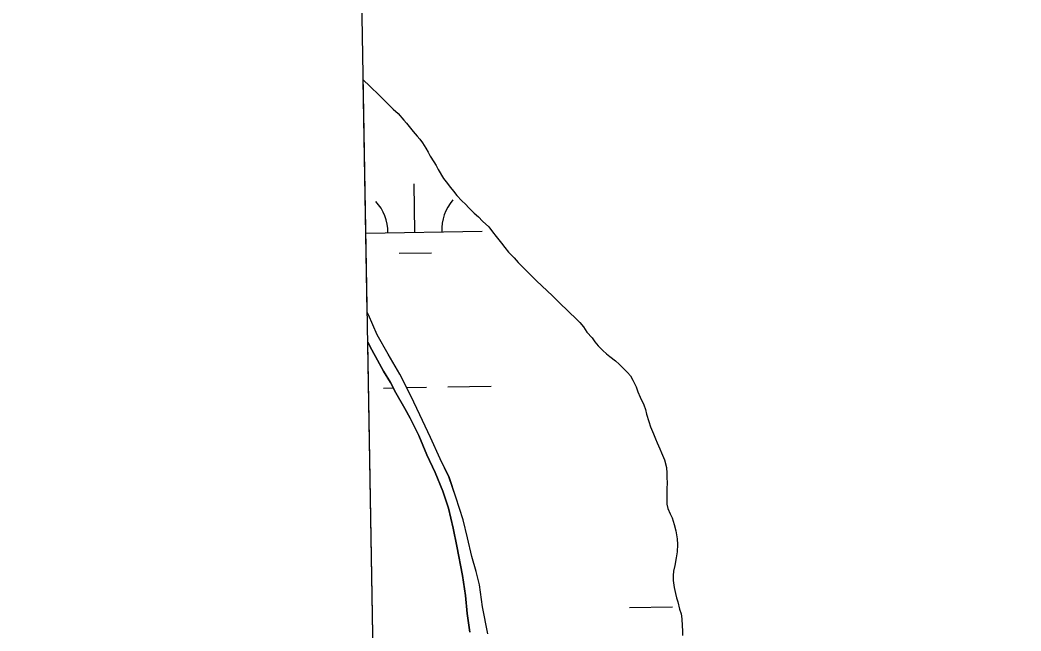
# Model space of a CAD drawing. Extents: x 3903937 to 3942190, y 260677 to 286651.
# Drawn here: x 3907892 to 3908636, y 268925 to 269379 of the extents above; entities that cross this region are included whole.
import ezdxf

# ---------------------------------------------------------------- set-up
doc = ezdxf.new("R2010")
doc.units = 0
for name, color, linetype in [('V-GRID-FRAM', 7, 'Continuous'), ('V-TOPO-SHOR', 7, 'Continuous'), ('V-WETL-SWMP', 7, 'Continuous')]:
    doc.layers.add(name, color=color, linetype=linetype)

msp = doc.modelspace()

# ---------------------------------------------------------------- linework, layer by layer
at = {"layer": 'V-GRID-FRAM'}
msp.add_lwpolyline([(3907892.22, 284196.1), (3939773.2, 284757.24), (3940101.12, 266577.62), (3908204.27, 266016.2), (3907892.22, 284196.1)], dxfattribs=at)
at = {"layer": 'V-TOPO-SHOR'}
for points in [[(3908239.85, 268922.52), (3908236.01, 268942.7), (3908233.59, 268959.01), (3908231.09, 268968.9), (3908227.98, 268980.14), (3908224.83, 268993.9), (3908221.49, 269007.28), (3908216.15, 269024.32), (3908211.03, 269039.41), (3908204.38, 269052.73), (3908197.3, 269068.57), (3908189.23, 269085.37), (3908182.57, 269099.66), (3908174.51, 269115.69), (3908165.89, 269130.53), (3908157.67, 269144.99), (3908151.19, 269159.87), (3908150.28, 269161.78)], [(3908226.4, 268923.86), (3908224.61, 268937.84), (3908223.21, 268951.05), (3908221.02, 268966), (3908216.95, 268987.93), (3908214, 269001.12), (3908210.64, 269016.05), (3908206.34, 269028.82), (3908200.66, 269042.55), (3908194.6, 269055.68), (3908188.51, 269070.18), (3908182.26, 269083.11), (3908178.25, 269090.25), (3908171.44, 269101.81), (3908167.61, 269109.54), (3908162.41, 269118.01), (3908157.99, 269126.11), (3908153.77, 269133.83), (3908150.66, 269139.58)]]:
    msp.add_lwpolyline(points, dxfattribs=at)
at = {"layer": 'V-WETL-SWMP'}
for p, q in [((3908150.28, 269161.78), (3908147.31, 269334.69)), ((3908147.31, 269334.69), (3908148.55, 269333.48)), ((3908148.55, 269333.48), (3908150.85, 269331.22)), ((3908150.85, 269331.22), (3908154.45, 269327.74)), ((3908154.45, 269327.74), (3908157.06, 269325.22)), ((3908157.06, 269325.22), (3908159.55, 269322.77)), ((3908159.55, 269322.77), (3908162.72, 269319.55)), ((3908162.72, 269319.55), (3908166.48, 269315.84)), ((3908166.48, 269315.84), (3908169.45, 269312.97)), ((3908169.45, 269312.97), (3908173.21, 269309.53)), ((3908173.21, 269309.53), (3908177.57, 269304.73)), ((3908177.57, 269304.73), (3908179.55, 269302.43)), ((3908179.55, 269302.43), (3908182.53, 269298.78)), ((3908182.53, 269298.78), (3908184.33, 269296.28)), ((3908184.33, 269296.28), (3908187.31, 269292.83)), ((3908187.31, 269292.83), (3908189.29, 269290.53)), ((3908189.29, 269290.53), (3908191.28, 269287.84)), ((3908191.28, 269287.84), (3908193.88, 269283.79)), ((3908193.88, 269283.79), (3908195.49, 269280.9)), ((3908195.49, 269280.9), (3908197.09, 269278.01)), ((3908197.09, 269278.01), (3908199.7, 269273.57)), ((3908199.7, 269273.57), (3908201.49, 269270.88)), ((3908201.49, 269270.88), (3908202.91, 269267.98)), ((3908202.91, 269267.98), (3908206.91, 269261.24)), ((3908206.91, 269261.24), (3908208.9, 269258.74)), ((3908185.65, 269221.29), (3908185.02, 269257.28)), ((3908208.9, 269258.74), (3908212.08, 269254.51)), ((3908212.08, 269254.51), (3908214.47, 269251.83)), ((3908214.47, 269251.83), (3908216.85, 269248.75)), ((3908216.85, 269248.75), (3908220.62, 269244.73)), ((3908220.62, 269244.73), (3908223.19, 269242.24)), ((3908223.19, 269242.24), (3908225.77, 269239.56)), ((3908225.77, 269239.56), (3908229.73, 269235.54)), ((3908229.73, 269235.54), (3908232.89, 269232.67)), ((3908232.89, 269232.67), (3908235.86, 269229.61)), ((3908235.86, 269229.61), (3908240.61, 269225.21)), ((3908149.27, 269220.65), (3908235.65, 269222.17)), ((3908240.61, 269225.21), (3908243.39, 269221.56)), ((3908243.39, 269221.56), (3908246.18, 269218.1)), ((3908246.18, 269218.1), (3908250.15, 269213.11)), ((3908250.15, 269213.11), (3908252.54, 269210.03)), ((3908252.54, 269210.03), (3908255.33, 269206.38)), ((3908173.93, 269205.65), (3908197.92, 269206.07)), ((3908255.33, 269206.38), (3908259.48, 269202.17)), ((3908259.48, 269202.17), (3908262.46, 269198.72)), ((3908262.46, 269198.72), (3908265.63, 269195.65)), ((3908265.63, 269195.65), (3908269.99, 269191.06)), ((3908269.99, 269191.06), (3908272.95, 269188.38)), ((3908272.95, 269188.38), (3908275.92, 269185.51)), ((3908275.92, 269185.51), (3908280.28, 269181.11)), ((3908280.28, 269181.11), (3908283.64, 269177.85)), ((3908283.64, 269177.85), (3908288.19, 269173.65)), ((3908288.19, 269173.65), (3908290.96, 269170.97)), ((3908290.96, 269170.97), (3908294.12, 269167.91)), ((3908294.12, 269167.91), (3908298.48, 269163.7)), ((3908298.48, 269163.7), (3908301.44, 269160.83)), ((3908151.19, 269159.87), (3908150.28, 269161.78)), ((3908157.67, 269144.99), (3908151.19, 269159.87)), ((3908301.44, 269160.83), (3908304.21, 269158.15)), ((3908304.21, 269158.15), (3908308.17, 269154.13)), ((3908308.17, 269154.13), (3908310.95, 269151.06)), ((3908310.95, 269151.06), (3908313.55, 269147.02)), ((3908165.89, 269130.53), (3908157.67, 269144.99)), ((3908313.55, 269147.02), (3908317.32, 269142.8)), ((3908317.32, 269142.8), (3908319.51, 269139.72)), ((3908159.74, 268610.64), (3908150.66, 269139.58)), ((3908150.66, 269139.58), (3908153.77, 269133.83)), ((3908153.77, 269133.83), (3908157.99, 269126.11)), ((3908319.51, 269139.72), (3908321.9, 269136.84)), ((3908321.9, 269136.84), (3908325.46, 269133.4)), ((3908325.46, 269133.4), (3908328.03, 269130.91)), ((3908157.99, 269126.11), (3908162.41, 269118.01)), ((3908174.51, 269115.68), (3908165.89, 269130.53)), ((3908328.03, 269130.91), (3908330.6, 269128.82)), ((3908330.6, 269128.82), (3908334.73, 269125.77)), ((3908334.73, 269125.77), (3908337.5, 269123.09)), ((3908162.41, 269118.01), (3908167.61, 269109.54)), ((3908337.5, 269123.09), (3908339.88, 269120.8)), ((3908339.88, 269120.8), (3908343.64, 269116.97)), ((3908182.57, 269099.66), (3908174.51, 269115.68)), ((3908343.64, 269116.97), (3908345.82, 269114.47)), ((3908345.82, 269114.47), (3908347.63, 269111.39)), ((3908347.63, 269111.39), (3908350.05, 269106.37)), ((3908162.28, 269105.43), (3908169.58, 269105.56)), ((3908167.61, 269109.54), (3908171.44, 269101.81)), ((3908179.52, 269105.73), (3908194.28, 269105.99)), ((3908210.27, 269106.27), (3908242.27, 269106.84)), ((3908350.05, 269106.37), (3908351.47, 269102.69)), ((3908171.44, 269101.81), (3908178.25, 269090.25)), ((3908189.23, 269085.37), (3908182.57, 269099.66)), ((3908351.47, 269102.69), (3908353.1, 269098.63)), ((3908353.1, 269098.63), (3908355.73, 269092.84)), ((3908178.25, 269090.25), (3908182.26, 269083.11)), ((3908355.73, 269092.84), (3908356.95, 269089.55)), ((3908356.95, 269089.55), (3908357.79, 269085.87)), ((3908182.26, 269083.11), (3908188.51, 269070.18)), ((3908197.3, 269068.57), (3908189.23, 269085.37)), ((3908357.79, 269085.87), (3908359.63, 269080.45)), ((3908359.63, 269080.45), (3908360.86, 269076.57)), ((3908360.86, 269076.57), (3908363.09, 269071.36)), ((3908188.51, 269070.18), (3908194.6, 269055.68)), ((3908204.38, 269052.73), (3908197.3, 269068.57)), ((3908363.09, 269071.36), (3908364.52, 269067.68)), ((3908364.52, 269067.68), (3908365.74, 269064.59)), ((3908365.74, 269064.59), (3908367.76, 269060.14)), ((3908367.76, 269060.14), (3908368.97, 269057.25)), ((3908194.6, 269055.68), (3908200.66, 269042.55)), ((3908211.02, 269039.41), (3908204.38, 269052.73)), ((3908368.97, 269057.25), (3908371.2, 269052.03)), ((3908371.2, 269052.03), (3908372.66, 269046.41)), ((3908372.66, 269046.41), (3908372.93, 269042.13)), ((3908200.66, 269042.55), (3908206.34, 269028.82)), ((3908216.15, 269024.32), (3908211.02, 269039.41)), ((3908372.93, 269042.13), (3908372.98, 269038.82)), ((3908372.98, 269038.82), (3908373.05, 269034.93)), ((3908206.34, 269028.82), (3908210.64, 269016.05)), ((3908373.05, 269034.93), (3908372.93, 269030.45)), ((3908372.93, 269030.45), (3908373, 269026.17)), ((3908221.49, 269007.28), (3908216.15, 269024.32)), ((3908373, 269026.17), (3908372.86, 269023.05)), ((3908372.86, 269023.05), (3908372.92, 269019.16)), ((3908210.64, 269016.05), (3908214, 269001.12)), ((3908372.92, 269019.16), (3908373.56, 269015.86)), ((3908373.56, 269015.86), (3908375.38, 269011.81)), ((3908224.83, 268993.9), (3908221.49, 269007.28)), ((3908375.38, 269011.81), (3908376.79, 269008.91)), ((3908376.79, 269008.91), (3908378.44, 269003.88)), ((3908214, 269001.12), (3908216.95, 268987.93)), ((3908378.44, 269003.88), (3908379.49, 268999.22)), ((3908379.49, 268999.22), (3908380.56, 268993.21)), ((3908227.98, 268980.14), (3908224.83, 268993.9)), ((3908380.56, 268993.21), (3908380.83, 268988.93)), ((3908216.95, 268987.93), (3908221.02, 268966)), ((3908380.83, 268988.93), (3908380.53, 268983.47)), ((3908231.09, 268968.9), (3908227.98, 268980.14)), ((3908379.82, 268979.18), (3908378.75, 268973.52)), ((3908380.53, 268983.47), (3908379.82, 268979.18)), ((3908377.85, 268969.22), (3908377.51, 268966.1)), ((3908378.75, 268973.52), (3908377.85, 268969.22)), ((3908221.02, 268966), (3908223.21, 268951.05)), ((3908233.59, 268959.01), (3908231.09, 268968.9)), ((3908377.51, 268966.1), (3908377.58, 268962.21)), ((3908377.58, 268962.21), (3908378.25, 268956.96)), ((3908236.01, 268942.7), (3908233.59, 268959.01)), ((3908378.25, 268956.96), (3908379.3, 268952.5)), ((3908223.21, 268951.05), (3908224.6, 268937.84)), ((3908379.3, 268952.5), (3908380.13, 268949.41)), ((3908380.13, 268949.41), (3908381.15, 268946.31)), ((3908239.85, 268922.52), (3908236.01, 268942.7)), ((3908345.18, 268942.12), (3908377.18, 268942.68)), ((3908381.15, 268946.31), (3908382.41, 268941.07)), ((3908382.41, 268941.07), (3908383.45, 268937.39)), ((3908224.6, 268937.84), (3908226.4, 268923.85)), ((3908383.45, 268937.39), (3908384.09, 268933.71)), ((3908384.09, 268933.71), (3908384.37, 268928.45)), ((3908384.37, 268928.45), (3908384.44, 268924.76)), ((3908384.44, 268924.76), (3908384.5, 268921.25))]:
    msp.add_line(p, q, dxfattribs=at)
for centre, start, end in [((3908130.41, 269220.79), 0.23658, 41.78024), ((3908240.88, 269222.74), 140.23658, 181.78024)]:
    msp.add_arc(centre, 35.25, start, end, dxfattribs=at)

doc.saveas('drawing.dxf')
